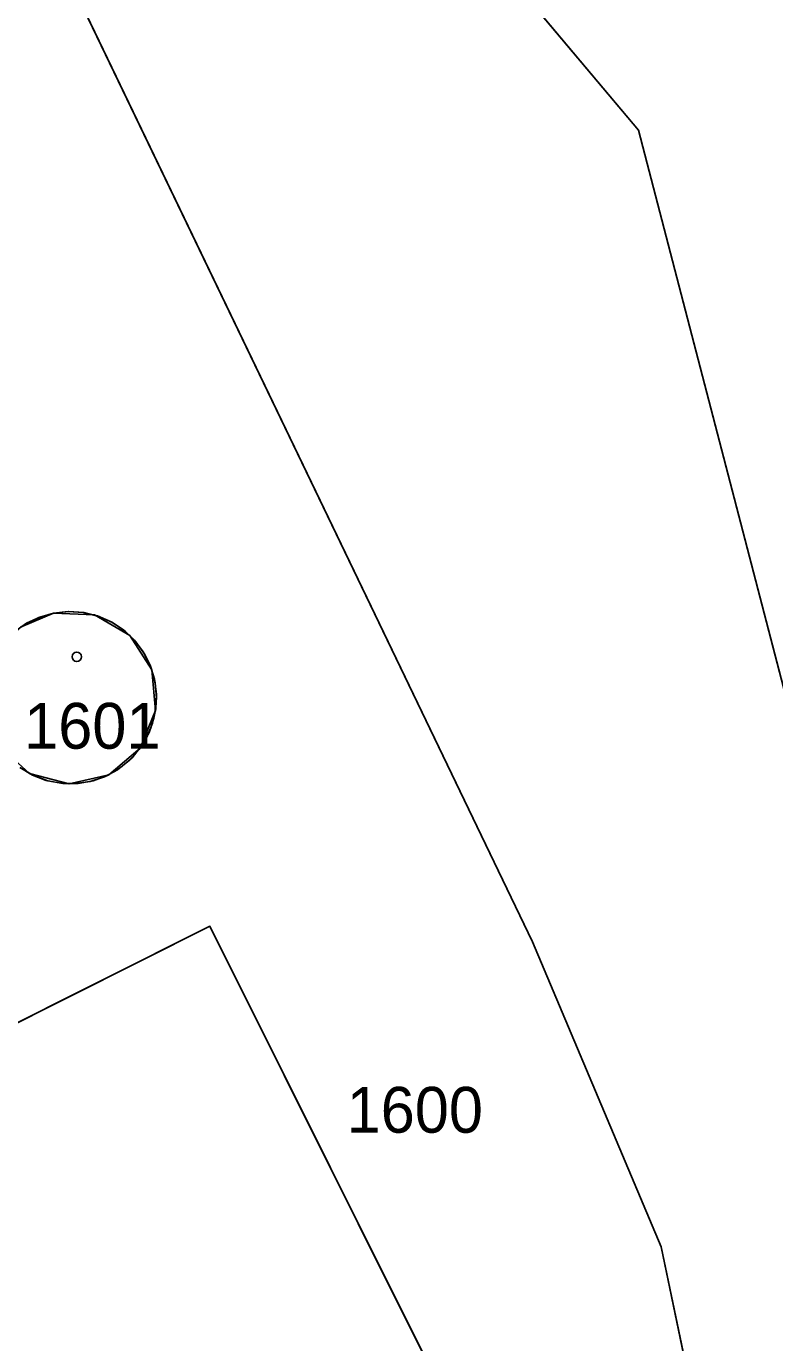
# Model space of a CAD drawing. Extents: x -689422 to -685210, y -987725 to -982160.
# Drawn here: x -686821.63 to -686793.87, y -986103.94 to -986055.09 of the extents above; entities that cross this region are included whole.
import ezdxf

# ---------------------------------------------------------------- set-up
doc = ezdxf.new("R2010")
doc.units = 0
for name, color, linetype in [('KN_Budovy', 7, 'Continuous'), ('KN_Hranice_parcel', 7, 'Continuous'), ('KN_Parcelni cisla', 7, 'Continuous'), ('KN_Polygon parcely', 7, 'Continuous'), ('KN_POZEMKY_OSTATNI PLOCHA', 7, 'Continuous'), ('KN_POZEMKY_VODNI_PLOCHA', 7, 'Continuous'), ('KN_POZEMKY_ZASTAVENA PLOCHA', 7, 'Continuous'), ('KN_VYUZITI_07_vodni plocha_tok prirozeny', 7, 'Continuous'), ('KN_VYUZITI_26_ostatni plocha_jina plocha', 7, 'Continuous'), ('KN_Značky budov', 7, 'Continuous')]:
    doc.layers.add(name, color=color, linetype=linetype)

msp = doc.modelspace()

# ---------------------------------------------------------------- linework, layer by layer
at = {"layer": 'KN_Budovy'}
for points in [[(-686822.64, -986081.81), (-686821.513, -986082.823), (-686820.045, -986083.203), (-686818.568, -986082.864), (-686817.413, -986081.883), (-686816.839, -986080.48), (-686816.976, -986078.971), (-686817.793, -986077.694), (-686819.106, -986076.937), (-686820.62, -986076.87), (-686821.842, -986077.389), (-686822.747, -986078.361), (-686823.178, -986079.617), (-686823.06, -986080.94)], [(-686810.79, -986130.15), (-686809.45, -986132.85), (-686799.72, -986127.97), (-686801.01, -986125.32), (-686800.18, -986124.87), (-686801.55, -986122.18), (-686800.25, -986121.56), (-686801.61, -986118.87), (-686800.77, -986118.4), (-686802.1, -986115.8), (-686801.39, -986115.42), (-686814.82, -986088.49), (-686831.05, -986096.63), (-686821.64, -986115.48), (-686820.56, -986114.95), (-686816.53, -986122.97), (-686815.61, -986122.54), (-686814.27, -986125.19), (-686814.02, -986125.06), (-686812.66, -986127.76), (-686812.39, -986127.63), (-686811.07, -986130.3)]]:
    msp.add_lwpolyline(points, close=True, dxfattribs=at)
at = {"layer": 'KN_Hranice_parcel'}
for points in [[(-686829.56, -986033.68), (-686819.97, -986053.48), (-686802.85, -986089.07), (-686798.08, -986100.38), (-686795.58, -986112.39), (-686795.12, -986125.76), (-686795.07, -986127.21), (-686810.61, -986134.99), (-686824, -986116.26), (-686832.82, -986098.54), (-686846.6, -986068.59), (-686847.32, -986067.05)], [(-686785.28, -986146.72), (-686786.02, -986108.59), (-686798.93, -986058.95), (-686816.48, -986038.05)], [(-686821.669, -986077.276), (-686821.163, -986077.026), (-686820.62, -986076.87), (-686820.058, -986076.81), (-686819.494, -986076.85), (-686818.946, -986076.989), (-686818.431, -986077.222), (-686817.965, -986077.542), (-686817.562, -986077.939), (-686817.237, -986078.401), (-686816.997, -986078.913), (-686816.852, -986079.46), (-686816.805, -986080.023), (-686816.858, -986080.586), (-686816.896, -986080.765), (-686817.078, -986081.3), (-686817.352, -986081.795), (-686817.708, -986082.233), (-686818.137, -986082.602), (-686818.623, -986082.89), (-686819.153, -986083.088), (-686819.709, -986083.189), (-686820.274, -986083.191), (-686820.831, -986083.093), (-686821.362, -986082.898), (-686821.85, -986082.613)], [(-686814.82, -986088.49), (-686831.05, -986096.63), (-686821.64, -986115.48), (-686820.56, -986114.95), (-686816.53, -986122.97), (-686815.61, -986122.54), (-686814.27, -986125.19), (-686814.02, -986125.06), (-686812.66, -986127.76), (-686812.39, -986127.63), (-686811.07, -986130.3), (-686810.79, -986130.15), (-686809.45, -986132.85), (-686799.72, -986127.97), (-686801.01, -986125.32), (-686800.18, -986124.87), (-686801.55, -986122.18), (-686800.25, -986121.56), (-686801.61, -986118.87), (-686800.77, -986118.4), (-686802.1, -986115.8), (-686801.39, -986115.42), (-686814.82, -986088.49)]]:
    msp.add_lwpolyline(points, dxfattribs=at)
at = {"layer": 'KN_Polygon parcely'}
for points in [[(-686819.73, -985997.27), (-686829.95, -986022.51), (-686829.56, -986033.68), (-686819.97, -986053.48), (-686802.85, -986089.07), (-686798.08, -986100.38), (-686795.58, -986112.39), (-686795.12, -986125.76), (-686795.07, -986127.21), (-686810.61, -986134.99), (-686824, -986116.26), (-686832.82, -986098.54), (-686846.6, -986068.59), (-686847.32, -986067.05), (-686850.76, -986068.32), (-686847.6, -986073.65), (-686847.34, -986078.98), (-686823.2, -986123.23), (-686804.15, -986147.33)], [(-686820.83, -986007.06), (-686816.48, -986038.05), (-686798.93, -986058.95), (-686786.02, -986108.59), (-686785.28, -986146.72), (-686782.48, -986152.03), (-686779.8, -986155.11), (-686780.94, -986147), (-686773.32, -986146.15), (-686774.09, -986144.15), (-686775.58, -986122.49), (-686785.4, -986076.25), (-686787.77, -986071.09), (-686789.88, -986055.13), (-686797.84, -986048.24), (-686804.7, -986037.91), (-686808.68, -986017.57), (-686804.97, -986012.73)], [(-686785.28, -986146.72), (-686786.02, -986108.59), (-686798.93, -986058.95), (-686816.48, -986038.05), (-686820.83, -986007.06)], [(-686795.58, -986112.39), (-686798.08, -986100.38), (-686802.85, -986089.07), (-686819.97, -986053.48)], [(-686821.669, -986077.276), (-686821.163, -986077.026), (-686820.62, -986076.87), (-686820.058, -986076.81), (-686819.494, -986076.85), (-686818.946, -986076.989), (-686818.431, -986077.222), (-686817.965, -986077.542), (-686817.562, -986077.939), (-686817.237, -986078.401), (-686816.997, -986078.913), (-686816.852, -986079.46), (-686816.805, -986080.023), (-686816.858, -986080.586), (-686816.896, -986080.765), (-686817.078, -986081.3), (-686817.352, -986081.795), (-686817.708, -986082.233), (-686818.137, -986082.602), (-686818.623, -986082.89), (-686819.153, -986083.088), (-686819.709, -986083.189), (-686820.274, -986083.191), (-686820.831, -986083.093), (-686821.362, -986082.898), (-686821.85, -986082.613)], [(-686821.85, -986082.613), (-686821.362, -986082.898), (-686820.831, -986083.093), (-686820.275, -986083.191), (-686819.709, -986083.189), (-686819.153, -986083.088), (-686818.623, -986082.89), (-686818.137, -986082.603), (-686817.708, -986082.234), (-686817.352, -986081.795), (-686817.254, -986081.64), (-686817.009, -986081.131), (-686816.857, -986080.586), (-686816.804, -986080.023), (-686816.851, -986079.46), (-686816.997, -986078.913), (-686817.236, -986078.401), (-686817.562, -986077.939), (-686817.965, -986077.542), (-686818.431, -986077.222), (-686818.946, -986076.989), (-686819.494, -986076.85), (-686820.058, -986076.81), (-686820.62, -986076.87), (-686821.163, -986077.026), (-686821.669, -986077.276)]]:
    msp.add_lwpolyline(points, dxfattribs=at)
for points in [[(-686814.82, -986088.49), (-686831.05, -986096.63), (-686821.64, -986115.48), (-686820.56, -986114.95), (-686816.53, -986122.97), (-686815.61, -986122.54), (-686814.27, -986125.19), (-686814.02, -986125.06), (-686812.66, -986127.76), (-686812.39, -986127.63), (-686811.07, -986130.3), (-686810.79, -986130.15), (-686809.45, -986132.85), (-686799.72, -986127.97), (-686801.01, -986125.32), (-686800.18, -986124.87), (-686801.55, -986122.18), (-686800.25, -986121.56), (-686801.61, -986118.87), (-686800.77, -986118.4), (-686802.1, -986115.8), (-686801.39, -986115.42)], [(-686814.82, -986088.49), (-686801.39, -986115.42), (-686802.1, -986115.8), (-686800.77, -986118.4), (-686801.61, -986118.87), (-686800.25, -986121.56), (-686801.55, -986122.18), (-686800.18, -986124.87), (-686801.01, -986125.32), (-686799.72, -986127.97), (-686809.45, -986132.85), (-686810.79, -986130.15), (-686811.07, -986130.3), (-686812.39, -986127.63), (-686812.66, -986127.76), (-686814.02, -986125.06), (-686814.27, -986125.19), (-686815.61, -986122.54), (-686816.53, -986122.97), (-686820.56, -986114.95), (-686821.64, -986115.48), (-686831.05, -986096.63)]]:
    msp.add_lwpolyline(points, close=True, dxfattribs=at)
at = {"layer": 'KN_POZEMKY_OSTATNI PLOCHA'}
for p, q in [((-686816.48, -986038.05), (-686798.93, -986058.95)), ((-686802.85, -986089.07), (-686819.97, -986053.48)), ((-686819.97, -986053.48), (-686802.85, -986089.07)), ((-686798.93, -986058.95), (-686786.02, -986108.59)), ((-686821.134, -986077.016), (-686821.617, -986077.245)), ((-686820.62, -986076.87), (-686821.134, -986077.016)), ((-686820.073, -986076.81), (-686820.62, -986076.87)), ((-686819.524, -986076.845), (-686820.073, -986076.81)), ((-686818.989, -986076.974), (-686819.524, -986076.845)), ((-686818.484, -986077.192), (-686818.989, -986076.974)), ((-686821.617, -986077.245), (-686822.055, -986077.552)), ((-686818.024, -986077.494), (-686818.484, -986077.192)), ((-686817.622, -986077.87), (-686818.024, -986077.494)), ((-686817.291, -986078.309), (-686817.622, -986077.87)), ((-686817.041, -986078.799), (-686817.291, -986078.309)), ((-686816.877, -986079.324), (-686817.041, -986078.799)), ((-686816.807, -986079.87), (-686816.877, -986079.324)), ((-686816.831, -986080.42), (-686816.807, -986079.87)), ((-686816.949, -986080.957), (-686816.831, -986080.42)), ((-686817.157, -986081.466), (-686816.949, -986080.957)), ((-686817.449, -986081.932), (-686817.157, -986081.466)), ((-686817.817, -986082.341), (-686817.449, -986081.932)), ((-686818.25, -986082.681), (-686817.817, -986082.341)), ((-686821.875, -986082.596), (-686821.404, -986082.879)), ((-686821.404, -986082.879), (-686820.89, -986083.077)), ((-686818.735, -986082.942), (-686818.25, -986082.681)), ((-686820.89, -986083.077), (-686820.351, -986083.184)), ((-686820.351, -986083.184), (-686819.801, -986083.197)), ((-686819.801, -986083.197), (-686819.257, -986083.115)), ((-686819.257, -986083.115), (-686818.735, -986082.942)), ((-686814.82, -986088.49), (-686831.05, -986096.63)), ((-686801.39, -986115.42), (-686814.82, -986088.49)), ((-686798.08, -986100.38), (-686802.85, -986089.07)), ((-686802.85, -986089.07), (-686798.08, -986100.38)), ((-686795.58, -986112.39), (-686798.08, -986100.38)), ((-686798.08, -986100.38), (-686795.58, -986112.39))]:
    msp.add_line(p, q, dxfattribs=at)
at = {"layer": 'KN_POZEMKY_VODNI_PLOCHA'}
for p, q in [((-686798.93, -986058.95), (-686816.48, -986038.05)), ((-686786.02, -986108.59), (-686798.93, -986058.95))]:
    msp.add_line(p, q, dxfattribs=at)
at = {"layer": 'KN_POZEMKY_ZASTAVENA PLOCHA'}
for p, q in [((-686821.617, -986077.245), (-686821.134, -986077.016)), ((-686821.134, -986077.016), (-686820.62, -986076.87)), ((-686820.62, -986076.87), (-686820.073, -986076.81)), ((-686820.62, -986076.87), (-686820.62, -986076.87)), ((-686820.073, -986076.81), (-686819.524, -986076.845)), ((-686819.524, -986076.845), (-686818.989, -986076.974)), ((-686818.989, -986076.974), (-686818.484, -986077.192)), ((-686822.055, -986077.552), (-686821.617, -986077.245)), ((-686818.484, -986077.192), (-686818.024, -986077.494)), ((-686818.024, -986077.494), (-686817.622, -986077.87)), ((-686817.622, -986077.87), (-686817.291, -986078.309)), ((-686817.291, -986078.309), (-686817.041, -986078.799)), ((-686817.041, -986078.799), (-686816.877, -986079.324)), ((-686816.877, -986079.324), (-686816.807, -986079.87)), ((-686816.807, -986079.87), (-686816.831, -986080.42)), ((-686816.831, -986080.42), (-686816.949, -986080.957)), ((-686816.949, -986080.957), (-686817.157, -986081.466)), ((-686817.157, -986081.466), (-686817.449, -986081.932)), ((-686817.449, -986081.932), (-686817.817, -986082.341)), ((-686817.817, -986082.341), (-686818.25, -986082.681)), ((-686821.404, -986082.879), (-686821.875, -986082.596)), ((-686820.89, -986083.077), (-686821.404, -986082.879)), ((-686818.25, -986082.681), (-686818.735, -986082.942)), ((-686820.351, -986083.184), (-686820.89, -986083.077)), ((-686819.801, -986083.197), (-686820.351, -986083.184)), ((-686819.257, -986083.115), (-686819.801, -986083.197)), ((-686818.735, -986082.942), (-686819.257, -986083.115)), ((-686831.05, -986096.63), (-686814.82, -986088.49)), ((-686814.82, -986088.49), (-686801.39, -986115.42))]:
    msp.add_line(p, q, dxfattribs=at)
at = {"layer": 'KN_VYUZITI_07_vodni plocha_tok prirozeny'}
for p, q in [((-686798.93, -986058.95), (-686816.48, -986038.05)), ((-686786.02, -986108.59), (-686798.93, -986058.95))]:
    msp.add_line(p, q, dxfattribs=at)
at = {"layer": 'KN_VYUZITI_26_ostatni plocha_jina plocha'}
for p, q in [((-686816.48, -986038.05), (-686798.93, -986058.95)), ((-686802.85, -986089.07), (-686819.97, -986053.48)), ((-686819.97, -986053.48), (-686802.85, -986089.07)), ((-686798.93, -986058.95), (-686786.02, -986108.59)), ((-686821.134, -986077.016), (-686821.617, -986077.245)), ((-686820.62, -986076.87), (-686821.134, -986077.016)), ((-686820.073, -986076.81), (-686820.62, -986076.87)), ((-686819.524, -986076.845), (-686820.073, -986076.81)), ((-686818.989, -986076.974), (-686819.524, -986076.845)), ((-686818.484, -986077.192), (-686818.989, -986076.974)), ((-686821.617, -986077.245), (-686822.055, -986077.552)), ((-686818.024, -986077.494), (-686818.484, -986077.192)), ((-686817.622, -986077.87), (-686818.024, -986077.494)), ((-686817.291, -986078.309), (-686817.622, -986077.87)), ((-686817.041, -986078.799), (-686817.291, -986078.309)), ((-686816.877, -986079.324), (-686817.041, -986078.799)), ((-686816.807, -986079.87), (-686816.877, -986079.324)), ((-686816.831, -986080.42), (-686816.807, -986079.87)), ((-686816.949, -986080.957), (-686816.831, -986080.42)), ((-686817.157, -986081.466), (-686816.949, -986080.957)), ((-686817.449, -986081.932), (-686817.157, -986081.466)), ((-686817.817, -986082.341), (-686817.449, -986081.932)), ((-686818.25, -986082.681), (-686817.817, -986082.341)), ((-686821.875, -986082.596), (-686821.404, -986082.879)), ((-686821.404, -986082.879), (-686820.89, -986083.077)), ((-686818.735, -986082.942), (-686818.25, -986082.681)), ((-686820.89, -986083.077), (-686820.351, -986083.184)), ((-686820.351, -986083.184), (-686819.801, -986083.197)), ((-686819.801, -986083.197), (-686819.257, -986083.115)), ((-686819.257, -986083.115), (-686818.735, -986082.942)), ((-686814.82, -986088.49), (-686831.05, -986096.63)), ((-686801.39, -986115.42), (-686814.82, -986088.49)), ((-686798.08, -986100.38), (-686802.85, -986089.07)), ((-686802.85, -986089.07), (-686798.08, -986100.38)), ((-686795.58, -986112.39), (-686798.08, -986100.38)), ((-686798.08, -986100.38), (-686795.58, -986112.39))]:
    msp.add_line(p, q, dxfattribs=at)
at = {"layer": 'KN_Značky budov'}
msp.add_circle((-686819.757, -986078.489), 0.175, dxfattribs=at)

# ---------------------------------------------------------------- texts
at = {"layer": 'KN_Parcelni cisla'}
for s, p in [('1601', (-686821.71, -986081.9)), ('1600', (-686809.75, -986096.15))]:
    msp.add_text(s, height=1.7, dxfattribs=at).set_placement(p)

doc.saveas('drawing.dxf')
